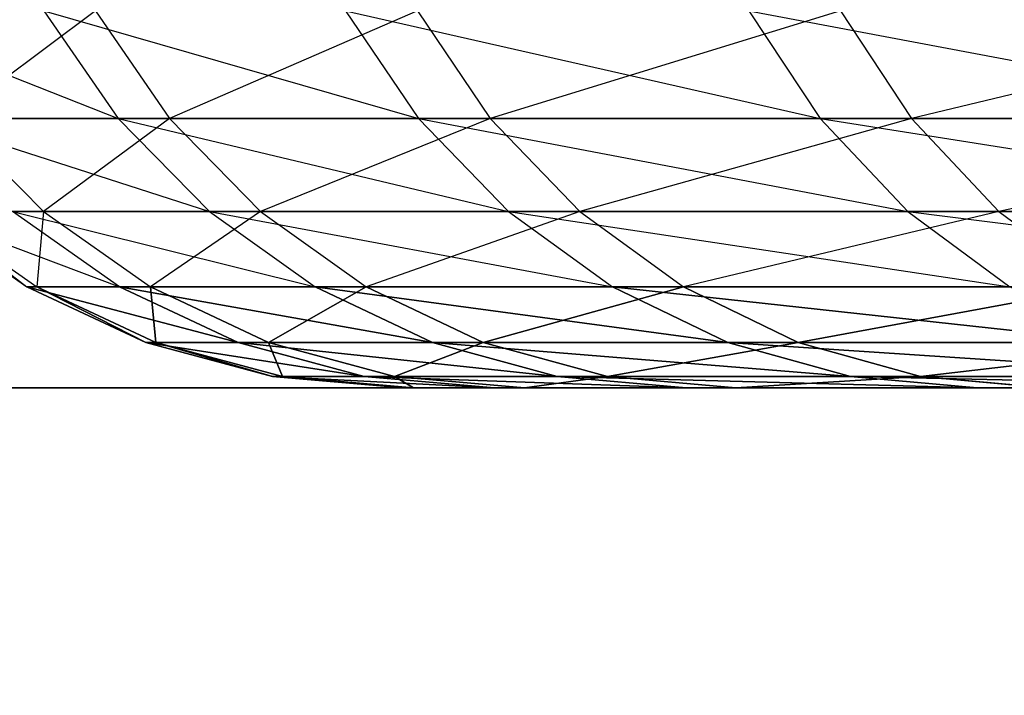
# Model space of a CAD drawing. Header units: centimetres. Extents: x 0.1 to 25.1, y 0.1 to 25.1.
# Tile 349 of 656: x 0.835 to 0.8612, y 24.7168 to 24.7348. Entities that reach past the tile are written whole.
import ezdxf

# ---------------------------------------------------------------- set-up
doc = ezdxf.new("R2010")
doc.units = ezdxf.units.CM
doc.header["$LTSCALE"] = 2.54
doc.layers.get('0').update_dxf_attribs({"true_color": 0xff5454})

# ---------------------------------------------------------------- blocks, each defined once
blk = doc.blocks.new('P__ka _azienkowa 25cm.STL')
at = {"color": 0}
for p, q in [((0.830407, 24.735001, 2.182015), (0.837645, 24.732144, 2.218474)), ((0.837049, 24.735001, 2.03392), (0.833218, 24.732144, 2.070893)), ((0.835677, 24.735001, 2.218831), (0.845619, 24.732144, 2.254646)), ((0.835677, 24.735001, 2.218831), (0.837645, 24.732144, 2.218474)), ((0.837049, 24.735001, 2.03392), (0.839011, 24.732144, 2.034307)), ((0.845593, 24.735001, 1.997725), (0.839011, 24.732144, 2.034307)), ((0.843684, 24.735001, 2.255149), (0.856274, 24.732144, 2.290122)), ((0.843684, 24.735001, 2.255149), (0.845619, 24.732144, 2.254646)), ((0.845593, 24.735001, 1.997725), (0.847521, 24.732144, 1.998256)), ((0.856818, 24.735001, 1.962268), (0.847521, 24.732144, 1.998256)), ((0.854382, 24.735001, 2.290768), (0.869551, 24.732144, 2.324702)), ((0.854382, 24.735001, 2.290768), (0.856274, 24.732144, 2.290122)), ((0.856818, 24.735001, 1.962268), (0.858701, 24.732144, 1.962943)), ((0.870662, 24.735001, 1.92775), (0.858701, 24.732144, 1.962943)), ((0.832396, 24.732144, 2.181806), (0.837645, 24.732144, 2.218474)), ((0.832396, 24.732144, 2.181806), (0.84007, 24.729678, 2.218033)), ((0.839011, 24.732144, 2.034307), (0.833218, 24.732144, 2.070893)), ((0.833218, 24.732144, 2.070893), (0.835666, 24.729678, 2.071187)), ((0.839011, 24.732144, 2.034307), (0.835666, 24.729678, 2.071187)), ((0.837645, 24.732144, 2.218474), (0.845619, 24.732144, 2.254646)), ((0.837645, 24.732144, 2.218474), (0.848005, 24.729678, 2.254026)), ((0.837645, 24.732144, 2.218474), (0.84007, 24.729678, 2.218033)), ((0.847521, 24.732144, 1.998256), (0.839011, 24.732144, 2.034307)), ((0.839011, 24.732144, 2.034307), (0.841429, 24.729678, 2.034783)), ((0.847521, 24.732144, 1.998256), (0.841429, 24.729678, 2.034783)), ((0.845619, 24.732144, 2.254646), (0.856274, 24.732144, 2.290122)), ((0.845619, 24.732144, 2.254646), (0.858607, 24.729678, 2.289325)), ((0.845619, 24.732144, 2.254646), (0.848005, 24.729678, 2.254026)), ((0.858701, 24.732144, 1.962943), (0.847521, 24.732144, 1.998256)), ((0.847521, 24.732144, 1.998256), (0.849897, 24.729678, 1.998912)), ((0.858701, 24.732144, 1.962943), (0.849897, 24.729678, 1.998912)), ((0.856274, 24.732144, 2.290122), (0.869551, 24.732144, 2.324702)), ((0.856274, 24.732144, 2.290122), (0.871818, 24.729678, 2.323733)), ((0.856274, 24.732144, 2.290122), (0.858607, 24.729678, 2.289325)), ((0.872489, 24.732144, 1.928563), (0.858701, 24.732144, 1.962943)), ((0.858701, 24.732144, 1.962943), (0.861022, 24.729678, 1.963774)), ((0.872489, 24.732144, 1.928563), (0.861022, 24.729678, 1.963774)), ((0.832366, 24.729678, 2.144775), (0.837687, 24.727679, 2.18125)), ((0.832366, 24.729678, 2.144775), (0.83522, 24.727679, 2.144689)), ((0.835666, 24.729678, 2.071187), (0.832639, 24.729678, 2.107919)), ((0.832639, 24.729678, 2.107919), (0.83522, 24.727679, 2.144689)), ((0.832639, 24.729678, 2.107919), (0.835492, 24.727679, 2.108047)), ((0.837687, 24.727679, 2.18125), (0.834847, 24.729678, 2.181548)), ((0.834847, 24.729678, 2.181548), (0.84007, 24.729678, 2.218033)), ((0.834847, 24.729678, 2.181548), (0.84288, 24.727679, 2.217523)), ((0.835666, 24.729678, 2.071187), (0.835492, 24.727679, 2.108047)), ((0.841429, 24.729678, 2.034783), (0.835666, 24.729678, 2.071187)), ((0.835666, 24.729678, 2.071187), (0.838501, 24.727679, 2.071527)), ((0.841429, 24.729678, 2.034783), (0.838501, 24.727679, 2.071527)), ((0.84007, 24.729678, 2.218033), (0.848005, 24.729678, 2.254026)), ((0.84007, 24.729678, 2.218033), (0.850769, 24.727679, 2.253307)), ((0.84007, 24.729678, 2.218033), (0.84288, 24.727679, 2.217523)), ((0.849897, 24.729678, 1.998912), (0.841429, 24.729678, 2.034783)), ((0.841429, 24.729678, 2.034783), (0.844231, 24.727679, 2.035335)), ((0.849897, 24.729678, 1.998912), (0.844231, 24.727679, 2.035335)), ((0.848005, 24.729678, 2.254026), (0.858607, 24.729678, 2.289325)), ((0.848005, 24.729678, 2.254026), (0.861309, 24.727679, 2.288402)), ((0.848005, 24.729678, 2.254026), (0.850769, 24.727679, 2.253307)), ((0.861022, 24.729678, 1.963774), (0.849897, 24.729678, 1.998912)), ((0.849897, 24.729678, 1.998912), (0.85265, 24.727679, 1.999672)), ((0.861022, 24.729678, 1.963774), (0.85265, 24.727679, 1.999672)), ((0.858607, 24.729678, 2.289325), (0.871818, 24.729678, 2.323733)), ((0.858607, 24.729678, 2.289325), (0.874443, 24.727679, 2.322611)), ((0.858607, 24.729678, 2.289325), (0.861309, 24.727679, 2.288402)), ((0.874741, 24.729678, 1.929566), (0.861022, 24.729678, 1.963774)), ((0.861022, 24.729678, 1.963774), (0.86371, 24.727679, 1.964737)), ((0.837687, 24.727679, 2.18125), (0.83522, 24.727679, 2.144689)), ((0.83522, 24.727679, 2.144689), (0.84083, 24.726205, 2.180919)), ((0.83522, 24.727679, 2.144689), (0.84083, 24.726205, 2.180919)), ((0.83522, 24.727679, 2.144689), (0.838378, 24.726205, 2.144595)), ((0.83522, 24.727679, 2.144689), (0.838378, 24.726205, 2.144595)), ((0.835492, 24.727679, 2.108047), (0.83522, 24.727679, 2.144689)), ((0.835492, 24.727679, 2.108047), (0.838378, 24.726205, 2.144595)), ((0.835492, 24.727679, 2.108047), (0.838378, 24.726205, 2.144595)), ((0.835492, 24.727679, 2.108047), (0.838648, 24.726205, 2.108189)), ((0.835492, 24.727679, 2.108047), (0.838648, 24.726205, 2.108189)), ((0.838501, 24.727679, 2.071527), (0.835492, 24.727679, 2.108047)), ((0.84083, 24.726205, 2.180919), (0.837687, 24.727679, 2.18125)), ((0.837687, 24.727679, 2.18125), (0.84288, 24.727679, 2.217523)), ((0.837687, 24.727679, 2.18125), (0.845989, 24.726205, 2.216959)), ((0.837687, 24.727679, 2.18125), (0.845989, 24.726205, 2.216959)), ((0.84083, 24.726205, 2.180919), (0.837687, 24.727679, 2.18125)), ((0.838501, 24.727679, 2.071527), (0.838648, 24.726205, 2.108189)), ((0.838501, 24.727679, 2.071527), (0.838648, 24.726205, 2.108189)), ((0.838501, 24.727679, 2.071527), (0.841638, 24.726205, 2.071904)), ((0.838501, 24.727679, 2.071527), (0.841638, 24.726205, 2.071904)), ((0.844231, 24.727679, 2.035335), (0.838501, 24.727679, 2.071527)), ((0.844231, 24.727679, 2.035335), (0.841638, 24.726205, 2.071904)), ((0.844231, 24.727679, 2.035335), (0.841638, 24.726205, 2.071904)), ((0.84288, 24.727679, 2.217523), (0.850769, 24.727679, 2.253307)), ((0.84288, 24.727679, 2.217523), (0.853827, 24.726205, 2.252512)), ((0.84288, 24.727679, 2.217523), (0.853827, 24.726205, 2.252512)), ((0.84288, 24.727679, 2.217523), (0.845989, 24.726205, 2.216959)), ((0.84288, 24.727679, 2.217523), (0.845989, 24.726205, 2.216959)), ((0.844231, 24.727679, 2.035335), (0.847331, 24.726205, 2.035945)), ((0.844231, 24.727679, 2.035335), (0.847331, 24.726205, 2.035945)), ((0.85265, 24.727679, 1.999672), (0.844231, 24.727679, 2.035335)), ((0.85265, 24.727679, 1.999672), (0.847331, 24.726205, 2.035945)), ((0.85265, 24.727679, 1.999672), (0.847331, 24.726205, 2.035945)), ((0.850769, 24.727679, 2.253307), (0.861309, 24.727679, 2.288402)), ((0.850769, 24.727679, 2.253307), (0.864299, 24.726205, 2.28738)), ((0.850769, 24.727679, 2.253307), (0.864299, 24.726205, 2.28738)), ((0.850769, 24.727679, 2.253307), (0.853827, 24.726205, 2.252512)), ((0.850769, 24.727679, 2.253307), (0.853827, 24.726205, 2.252512)), ((0.85265, 24.727679, 1.999672), (0.855696, 24.726205, 2.000512)), ((0.85265, 24.727679, 1.999672), (0.855696, 24.726205, 2.000512)), ((0.86371, 24.727679, 1.964737), (0.85265, 24.727679, 1.999672)), ((0.86371, 24.727679, 1.964737), (0.855696, 24.726205, 2.000512)), ((0.86371, 24.727679, 1.964737), (0.855696, 24.726205, 2.000512)), ((0.84083, 24.726205, 2.180919), (0.838378, 24.726205, 2.144595)), ((0.838378, 24.726205, 2.144595), (0.844179, 24.725304, 2.180567)), ((0.84083, 24.726205, 2.180919), (0.838378, 24.726205, 2.144595)), ((0.838648, 24.726205, 2.108189), (0.838378, 24.726205, 2.144595)), ((0.838378, 24.726205, 2.144595), (0.844179, 24.725304, 2.180567)), ((0.838378, 24.726205, 2.144595), (0.841744, 24.725304, 2.144494)), ((0.838378, 24.726205, 2.144595), (0.841744, 24.725304, 2.144494)), ((0.838648, 24.726205, 2.108189), (0.838378, 24.726205, 2.144595)), ((0.841638, 24.726205, 2.071904), (0.838648, 24.726205, 2.108189)), ((0.838648, 24.726205, 2.108189), (0.841744, 24.725304, 2.144494)), ((0.838648, 24.726205, 2.108189), (0.841744, 24.725304, 2.144494)), ((0.838648, 24.726205, 2.108189), (0.842012, 24.725304, 2.10834)), ((0.838648, 24.726205, 2.108189), (0.842012, 24.725304, 2.10834)), ((0.841638, 24.726205, 2.071904), (0.838648, 24.726205, 2.108189)), ((0.844179, 24.725304, 2.180567), (0.84083, 24.726205, 2.180919)), ((0.84083, 24.726205, 2.180919), (0.845989, 24.726205, 2.216959)), ((0.84083, 24.726205, 2.180919), (0.845989, 24.726205, 2.216959)), ((0.84083, 24.726205, 2.180919), (0.849302, 24.725304, 2.216357)), ((0.84083, 24.726205, 2.180919), (0.849302, 24.725304, 2.216357)), ((0.844179, 24.725304, 2.180567), (0.84083, 24.726205, 2.180919)), ((0.847331, 24.726205, 2.035945), (0.841638, 24.726205, 2.071904)), ((0.841638, 24.726205, 2.071904), (0.842012, 24.725304, 2.10834)), ((0.841638, 24.726205, 2.071904), (0.842012, 24.725304, 2.10834)), ((0.841638, 24.726205, 2.071904), (0.844982, 24.725304, 2.072306)), ((0.841638, 24.726205, 2.071904), (0.844982, 24.725304, 2.072306)), ((0.847331, 24.726205, 2.035945), (0.841638, 24.726205, 2.071904)), ((0.847331, 24.726205, 2.035945), (0.844982, 24.725304, 2.072306)), ((0.847331, 24.726205, 2.035945), (0.844982, 24.725304, 2.072306)), ((0.845989, 24.726205, 2.216959), (0.853827, 24.726205, 2.252512)), ((0.845989, 24.726205, 2.216959), (0.853827, 24.726205, 2.252512)), ((0.845989, 24.726205, 2.216959), (0.857086, 24.725304, 2.251665)), ((0.845989, 24.726205, 2.216959), (0.857086, 24.725304, 2.251665)), ((0.845989, 24.726205, 2.216959), (0.849302, 24.725304, 2.216357)), ((0.845989, 24.726205, 2.216959), (0.849302, 24.725304, 2.216357)), ((0.855696, 24.726205, 2.000512), (0.847331, 24.726205, 2.035945)), ((0.847331, 24.726205, 2.035945), (0.850635, 24.725304, 2.036596)), ((0.847331, 24.726205, 2.035945), (0.850635, 24.725304, 2.036596)), ((0.855696, 24.726205, 2.000512), (0.847331, 24.726205, 2.035945)), ((0.855696, 24.726205, 2.000512), (0.850635, 24.725304, 2.036596)), ((0.855696, 24.726205, 2.000512), (0.850635, 24.725304, 2.036596)), ((0.853827, 24.726205, 2.252512), (0.864299, 24.726205, 2.28738)), ((0.853827, 24.726205, 2.252512), (0.864299, 24.726205, 2.28738)), ((0.853827, 24.726205, 2.252512), (0.867486, 24.725304, 2.286292)), ((0.853827, 24.726205, 2.252512), (0.867486, 24.725304, 2.286292)), ((0.853827, 24.726205, 2.252512), (0.857086, 24.725304, 2.251665)), ((0.853827, 24.726205, 2.252512), (0.857086, 24.725304, 2.251665)), ((0.866685, 24.726205, 1.965803), (0.855696, 24.726205, 2.000512)), ((0.855696, 24.726205, 2.000512), (0.858942, 24.725304, 2.001408)), ((0.855696, 24.726205, 2.000512), (0.858942, 24.725304, 2.001408)), ((0.866685, 24.726205, 1.965803), (0.855696, 24.726205, 2.000512)), ((0.866685, 24.726205, 1.965803), (0.858942, 24.725304, 2.001408)), ((0.866685, 24.726205, 1.965803), (0.858942, 24.725304, 2.001408)), ((0.844179, 24.725304, 2.180567), (0.841744, 24.725304, 2.144494)), ((0.841744, 24.725304, 2.144494), (0.847633, 24.725, 2.180204)), ((0.844179, 24.725304, 2.180567), (0.841744, 24.725304, 2.144494)), ((0.842012, 24.725304, 2.10834), (0.841744, 24.725304, 2.144494)), ((0.841744, 24.725304, 2.144494), (0.847633, 24.725, 2.180204)), ((0.841744, 24.725304, 2.144494), (0.845216, 24.725, 2.14439)), ((0.841744, 24.725304, 2.144494), (0.845216, 24.725, 2.14439)), ((0.842012, 24.725304, 2.10834), (0.841744, 24.725304, 2.144494)), ((0.844982, 24.725304, 2.072306), (0.842012, 24.725304, 2.10834)), ((0.842012, 24.725304, 2.10834), (0.845216, 24.725, 2.14439)), ((0.842012, 24.725304, 2.10834), (0.845216, 24.725, 2.14439)), ((0.842012, 24.725304, 2.10834), (0.845482, 24.725, 2.108495)), ((0.842012, 24.725304, 2.10834), (0.845482, 24.725, 2.108495)), ((0.844982, 24.725304, 2.072306), (0.842012, 24.725304, 2.10834)), ((0.847633, 24.725, 2.180204), (0.844179, 24.725304, 2.180567)), ((0.844179, 24.725304, 2.180567), (0.849302, 24.725304, 2.216357)), ((0.844179, 24.725304, 2.180567), (0.849302, 24.725304, 2.216357)), ((0.844179, 24.725304, 2.180567), (0.852719, 24.725, 2.215737)), ((0.844179, 24.725304, 2.180567), (0.852719, 24.725, 2.215737)), ((0.847633, 24.725, 2.180204), (0.844179, 24.725304, 2.180567)), ((0.850635, 24.725304, 2.036596), (0.844982, 24.725304, 2.072306)), ((0.844982, 24.725304, 2.072306), (0.845482, 24.725, 2.108495)), ((0.844982, 24.725304, 2.072306), (0.845482, 24.725, 2.108495)), ((0.844982, 24.725304, 2.072306), (0.84843, 24.725, 2.072721)), ((0.844982, 24.725304, 2.072306), (0.84843, 24.725, 2.072721)), ((0.850635, 24.725304, 2.036596), (0.844982, 24.725304, 2.072306)), ((0.850635, 24.725304, 2.036596), (0.84843, 24.725, 2.072721)), ((0.850635, 24.725304, 2.036596), (0.84843, 24.725, 2.072721)), ((0.849302, 24.725304, 2.216357), (0.857086, 24.725304, 2.251665)), ((0.849302, 24.725304, 2.216357), (0.857086, 24.725304, 2.251665)), ((0.849302, 24.725304, 2.216357), (0.860447, 24.725, 2.250791)), ((0.849302, 24.725304, 2.216357), (0.860447, 24.725, 2.250791)), ((0.849302, 24.725304, 2.216357), (0.852719, 24.725, 2.215737)), ((0.849302, 24.725304, 2.216357), (0.852719, 24.725, 2.215737)), ((0.858942, 24.725304, 2.001408), (0.850635, 24.725304, 2.036596)), ((0.850635, 24.725304, 2.036596), (0.854043, 24.725, 2.037267)), ((0.850635, 24.725304, 2.036596), (0.854043, 24.725, 2.037267)), ((0.858942, 24.725304, 2.001408), (0.850635, 24.725304, 2.036596)), ((0.858942, 24.725304, 2.001408), (0.854043, 24.725, 2.037267)), ((0.858942, 24.725304, 2.001408), (0.854043, 24.725, 2.037267)), ((0.857086, 24.725304, 2.251665), (0.867486, 24.725304, 2.286292)), ((0.857086, 24.725304, 2.251665), (0.867486, 24.725304, 2.286292)), ((0.857086, 24.725304, 2.251665), (0.870773, 24.725, 2.285169)), ((0.857086, 24.725304, 2.251665), (0.870773, 24.725, 2.285169)), ((0.857086, 24.725304, 2.251665), (0.860447, 24.725, 2.250791)), ((0.857086, 24.725304, 2.251665), (0.860447, 24.725, 2.250791)), ((0.869855, 24.725304, 1.966939), (0.858942, 24.725304, 2.001408)), ((0.858942, 24.725304, 2.001408), (0.86229, 24.725, 2.002331)), ((0.858942, 24.725304, 2.001408), (0.86229, 24.725, 2.002331)), ((0.869855, 24.725304, 1.966939), (0.858942, 24.725304, 2.001408)), ((0.525, 24.725, 0.13), (2.325, 24.725, 0.13)), ((2.325, 24.725, 0.13), (0.525, 24.725, 0.03)), ((2.325, 24.725, 0.13), (0.525, 24.725, 0.03)), ((2.325, 24.725, 0.03), (0.525, 24.725, 0.03)), ((0.525, 24.725, 0.13), (2.325, 24.725, 0.13)), ((2.325, 24.725, 0.03), (0.525, 24.725, 0.03)), ((0.845216, 24.725, 2.14439), (0.847633, 24.725, 2.180204)), ((0.845482, 24.725, 2.108495), (0.845216, 24.725, 2.14439)), ((1.797281, 24.725, 2.044263), (0.845216, 24.725, 2.14439)), ((0.845482, 24.725, 2.108495), (0.845216, 24.725, 2.14439)), ((1.802367, 24.725, 2.079796), (0.845216, 24.725, 2.14439)), ((1.797281, 24.725, 2.044263), (0.845216, 24.725, 2.14439)), ((1.802367, 24.725, 2.079796), (0.845216, 24.725, 2.14439)), ((1.804784, 24.725, 2.11561), (0.845216, 24.725, 2.14439)), ((1.804784, 24.725, 2.11561), (0.845216, 24.725, 2.14439)), ((0.845216, 24.725, 2.14439), (0.847633, 24.725, 2.180204)), ((0.84843, 24.725, 2.072721), (0.845482, 24.725, 2.108495)), ((1.797281, 24.725, 2.044263), (0.845482, 24.725, 2.108495)), ((0.84843, 24.725, 2.072721), (0.845482, 24.725, 2.108495)), ((1.797281, 24.725, 2.044263), (0.845482, 24.725, 2.108495)), ((1.804784, 24.725, 2.11561), (0.847633, 24.725, 2.180204)), ((1.804784, 24.725, 2.11561), (0.847633, 24.725, 2.180204)), ((0.852719, 24.725, 2.215737), (0.847633, 24.725, 2.180204)), ((0.852719, 24.725, 2.215737), (0.847633, 24.725, 2.180204)), ((0.854043, 24.725, 2.037267), (0.84843, 24.725, 2.072721)), ((0.84843, 24.725, 2.072721), (1.797281, 24.725, 2.044263)), ((0.854043, 24.725, 2.037267), (0.84843, 24.725, 2.072721)), ((0.84843, 24.725, 2.072721), (1.797281, 24.725, 2.044263)), ((1.804784, 24.725, 2.11561), (0.852719, 24.725, 2.215737)), ((0.860447, 24.725, 2.250791), (0.852719, 24.725, 2.215737)), ((1.804784, 24.725, 2.11561), (0.852719, 24.725, 2.215737)), ((0.860447, 24.725, 2.250791), (0.852719, 24.725, 2.215737)), ((0.86229, 24.725, 2.002331), (0.854043, 24.725, 2.037267)), ((0.854043, 24.725, 2.037267), (1.797281, 24.725, 2.044263)), ((0.854043, 24.725, 2.037267), (1.797281, 24.725, 2.044263)), ((0.86229, 24.725, 2.002331), (0.854043, 24.725, 2.037267)), ((0.870773, 24.725, 2.285169), (0.860447, 24.725, 2.250791)), ((0.860447, 24.725, 2.250791), (1.804784, 24.725, 2.11561)), ((0.860447, 24.725, 2.250791), (1.804784, 24.725, 2.11561)), ((0.870773, 24.725, 2.285169), (0.860447, 24.725, 2.250791))]:
    blk.add_line(p, q, dxfattribs=at)
mesh = blk.add_polyface(dxfattribs=at)
corners = [(24.925, 24.925, 1.53), (0.325, 23.725, 1.53), (24.925, 23.725, 1.53)]
mesh.append_faces([[corners[k] for k in face] for face in [(0, 1, 2)]], dxfattribs={"color": 0})
mesh = blk.add_polyface(dxfattribs=at)
corners = [(24.925, 24.925, 1.53), (0.325, 24.925, 1.53), (0.325, 23.725, 1.53)]
mesh.append_faces([[corners[k] for k in face] for face in [(0, 1, 2)]], dxfattribs={"color": 0})
mesh = blk.add_polyface(dxfattribs=at)
corners = [(24.925, 24.925, 1.43), (0.325, 23.725, 1.43), (0.325, 24.925, 1.43)]
mesh.append_faces([[corners[k] for k in face] for face in [(0, 1, 2)]], dxfattribs={"color": 0})
mesh = blk.add_polyface(dxfattribs=at)
corners = [(24.925, 23.725, 1.43), (0.325, 23.725, 1.43), (24.925, 24.925, 1.43)]
mesh.append_faces([[corners[k] for k in face] for face in [(0, 1, 2)]], dxfattribs={"color": 0})
mesh = blk.add_polyface(dxfattribs=at)
corners = [(2.564545, 2.843548, 3.03), (0.325, 24.925, 3.03), (2.530551, 2.795, 3.03)]
mesh.append_faces([[corners[k] for k in face] for face in [(0, 1, 2)]], dxfattribs={"color": 0})
mesh = blk.add_polyface(dxfattribs=at)
corners = [(2.606452, 2.885455, 3.03), (0.325, 24.925, 3.03), (2.564545, 2.843548, 3.03)]
mesh.append_faces([[corners[k] for k in face] for face in [(0, 1, 2)]], dxfattribs={"color": 0})
mesh = blk.add_polyface(dxfattribs=at)
corners = [(2.655, 2.919448, 3.03), (0.325, 24.925, 3.03), (2.606452, 2.885455, 3.03)]
mesh.append_faces([[corners[k] for k in face] for face in [(0, 1, 2)]], dxfattribs={"color": 0})
mesh = blk.add_polyface(dxfattribs=at)
corners = [(2.708713, 2.944496, 3.03), (0.325, 24.925, 3.03), (2.655, 2.919448, 3.03)]
mesh.append_faces([[corners[k] for k in face] for face in [(0, 1, 2)]], dxfattribs={"color": 0})
mesh = blk.add_polyface(dxfattribs=at)
corners = [(2.490165, 2.68404, 3.03), (0.325, 24.925, 3.03), (0.325, 0.325, 3.03)]
mesh.append_faces([[corners[k] for k in face] for face in [(0, 1, 2)]], dxfattribs={"color": 0})
mesh = blk.add_polyface(dxfattribs=at)
corners = [(2.505504, 2.741287, 3.03), (0.325, 24.925, 3.03), (2.490165, 2.68404, 3.03)]
mesh.append_faces([[corners[k] for k in face] for face in [(0, 1, 2)]], dxfattribs={"color": 0})
mesh = blk.add_polyface(dxfattribs=at)
corners = [(2.530551, 2.795, 3.03), (0.325, 24.925, 3.03), (2.505504, 2.741287, 3.03)]
mesh.append_faces([[corners[k] for k in face] for face in [(0, 1, 2)]], dxfattribs={"color": 0})
mesh = blk.add_polyface(dxfattribs=at)
corners = [(2.76596, 2.959835, 3.03), (0.325, 24.925, 3.03), (2.708713, 2.944496, 3.03)]
mesh.append_faces([[corners[k] for k in face] for face in [(0, 1, 2)]], dxfattribs={"color": 0})
mesh = blk.add_polyface(dxfattribs=at)
corners = [(2.825, 2.965, 3.03), (0.325, 24.925, 3.03), (2.76596, 2.959835, 3.03)]
mesh.append_faces([[corners[k] for k in face] for face in [(0, 1, 2)]], dxfattribs={"color": 0})
mesh = blk.add_polyface(dxfattribs=at)
corners = [(24.925, 24.925, 3.03), (0.325, 24.925, 3.03), (2.825, 2.965, 3.03)]
mesh.append_faces([[corners[k] for k in face] for face in [(0, 1, 2)]], dxfattribs={"color": 0})
mesh = blk.add_polyface(dxfattribs=at)
corners = [(2.76596, 2.959835, 2.93), (2.708713, 2.944496, 2.93), (0.325, 24.925, 2.93)]
mesh.append_faces([[corners[k] for k in face] for face in [(0, 1, 2)]], dxfattribs={"color": 0})
mesh = blk.add_polyface(dxfattribs=at)
corners = [(2.825, 2.965, 2.93), (2.76596, 2.959835, 2.93), (0.325, 24.925, 2.93)]
mesh.append_faces([[corners[k] for k in face] for face in [(0, 1, 2)]], dxfattribs={"color": 0})
mesh = blk.add_polyface(dxfattribs=at)
corners = [(2.564545, 2.843548, 2.93), (2.530551, 2.795, 2.93), (0.325, 24.925, 2.93)]
mesh.append_faces([[corners[k] for k in face] for face in [(0, 1, 2)]], dxfattribs={"color": 0})
mesh = blk.add_polyface(dxfattribs=at)
corners = [(2.530551, 2.795, 2.93), (2.505504, 2.741287, 2.93), (0.325, 24.925, 2.93)]
mesh.append_faces([[corners[k] for k in face] for face in [(0, 1, 2)]], dxfattribs={"color": 0})
mesh = blk.add_polyface(dxfattribs=at)
corners = [(2.505504, 2.741287, 2.93), (0.325, 0.325, 2.93), (0.325, 24.925, 2.93)]
mesh.append_faces([[corners[k] for k in face] for face in [(0, 1, 2)]], dxfattribs={"color": 0})
mesh = blk.add_polyface(dxfattribs=at)
corners = [(2.708713, 2.944496, 2.93), (2.655, 2.919448, 2.93), (0.325, 24.925, 2.93)]
mesh.append_faces([[corners[k] for k in face] for face in [(0, 1, 2)]], dxfattribs={"color": 0})
mesh = blk.add_polyface(dxfattribs=at)
corners = [(2.655, 2.919448, 2.93), (2.606452, 2.885455, 2.93), (0.325, 24.925, 2.93)]
mesh.append_faces([[corners[k] for k in face] for face in [(0, 1, 2)]], dxfattribs={"color": 0})
mesh = blk.add_polyface(dxfattribs=at)
corners = [(2.606452, 2.885455, 2.93), (2.564545, 2.843548, 2.93), (0.325, 24.925, 2.93)]
mesh.append_faces([[corners[k] for k in face] for face in [(0, 1, 2)]], dxfattribs={"color": 0})
mesh = blk.add_polyface(dxfattribs=at)
corners = [(24.925, 24.925, 2.93), (2.941286, 2.944496, 2.93), (0.325, 24.925, 2.93)]
mesh.append_faces([[corners[k] for k in face] for face in [(0, 1, 2)]], dxfattribs={"color": 0})
mesh = blk.add_polyface(dxfattribs=at)
corners = [(2.941286, 2.944496, 2.93), (2.88404, 2.959835, 2.93), (0.325, 24.925, 2.93)]
mesh.append_faces([[corners[k] for k in face] for face in [(0, 1, 2)]], dxfattribs={"color": 0})
mesh = blk.add_polyface(dxfattribs=at)
corners = [(2.88404, 2.959835, 2.93), (2.825, 2.965, 2.93), (0.325, 24.925, 2.93)]
mesh.append_faces([[corners[k] for k in face] for face in [(0, 1, 2)]], dxfattribs={"color": 0})
mesh = blk.add_polyface(dxfattribs=at)
corners = [(0.837687, 24.727679, 2.18125), (0.83522, 24.727679, 2.144689), (0.84083, 24.726205, 2.180919)]
mesh.append_faces([[corners[k] for k in face] for face in [(0, 1, 2)]], dxfattribs={"color": 0})
mesh = blk.add_polyface(dxfattribs=at)
corners = [(0.84083, 24.726205, 2.180919), (0.83522, 24.727679, 2.144689), (0.838378, 24.726205, 2.144595)]
mesh.append_faces([[corners[k] for k in face] for face in [(0, 1, 2)]], dxfattribs={"color": 0})
mesh = blk.add_polyface(dxfattribs=at)
corners = [(0.83522, 24.727679, 2.144689), (0.835492, 24.727679, 2.108047), (0.838378, 24.726205, 2.144595)]
mesh.append_faces([[corners[k] for k in face] for face in [(0, 1, 2)]], dxfattribs={"color": 0})
mesh = blk.add_polyface(dxfattribs=at)
corners = [(0.838378, 24.726205, 2.144595), (0.835492, 24.727679, 2.108047), (0.838648, 24.726205, 2.108189)]
mesh.append_faces([[corners[k] for k in face] for face in [(0, 1, 2)]], dxfattribs={"color": 0})
mesh = blk.add_polyface(dxfattribs=at)
corners = [(0.838648, 24.726205, 2.108189), (0.835492, 24.727679, 2.108047), (0.838501, 24.727679, 2.071527)]
mesh.append_faces([[corners[k] for k in face] for face in [(0, 1, 2)]], dxfattribs={"color": 0})
mesh = blk.add_polyface(dxfattribs=at)
corners = [(0.84288, 24.727679, 2.217523), (0.837687, 24.727679, 2.18125), (0.845989, 24.726205, 2.216959)]
mesh.append_faces([[corners[k] for k in face] for face in [(0, 1, 2)]], dxfattribs={"color": 0})
mesh = blk.add_polyface(dxfattribs=at)
corners = [(0.845989, 24.726205, 2.216959), (0.837687, 24.727679, 2.18125), (0.84083, 24.726205, 2.180919)]
mesh.append_faces([[corners[k] for k in face] for face in [(0, 1, 2)]], dxfattribs={"color": 0})
mesh = blk.add_polyface(dxfattribs=at)
corners = [(0.838648, 24.726205, 2.108189), (0.838501, 24.727679, 2.071527), (0.841638, 24.726205, 2.071904)]
mesh.append_faces([[corners[k] for k in face] for face in [(0, 1, 2)]], dxfattribs={"color": 0})
mesh = blk.add_polyface(dxfattribs=at)
corners = [(0.841638, 24.726205, 2.071904), (0.838501, 24.727679, 2.071527), (0.844231, 24.727679, 2.035335)]
mesh.append_faces([[corners[k] for k in face] for face in [(0, 1, 2)]], dxfattribs={"color": 0})
mesh = blk.add_polyface(dxfattribs=at)
corners = [(0.841638, 24.726205, 2.071904), (0.844231, 24.727679, 2.035335), (0.847331, 24.726205, 2.035945)]
mesh.append_faces([[corners[k] for k in face] for face in [(0, 1, 2)]], dxfattribs={"color": 0})
mesh = blk.add_polyface(dxfattribs=at)
corners = [(0.850769, 24.727679, 2.253307), (0.84288, 24.727679, 2.217523), (0.853827, 24.726205, 2.252512)]
mesh.append_faces([[corners[k] for k in face] for face in [(0, 1, 2)]], dxfattribs={"color": 0})
mesh = blk.add_polyface(dxfattribs=at)
corners = [(0.853827, 24.726205, 2.252512), (0.84288, 24.727679, 2.217523), (0.845989, 24.726205, 2.216959)]
mesh.append_faces([[corners[k] for k in face] for face in [(0, 1, 2)]], dxfattribs={"color": 0})
mesh = blk.add_polyface(dxfattribs=at)
corners = [(0.847331, 24.726205, 2.035945), (0.844231, 24.727679, 2.035335), (0.85265, 24.727679, 1.999672)]
mesh.append_faces([[corners[k] for k in face] for face in [(0, 1, 2)]], dxfattribs={"color": 0})
mesh = blk.add_polyface(dxfattribs=at)
corners = [(0.847331, 24.726205, 2.035945), (0.85265, 24.727679, 1.999672), (0.855696, 24.726205, 2.000512)]
mesh.append_faces([[corners[k] for k in face] for face in [(0, 1, 2)]], dxfattribs={"color": 0})
mesh = blk.add_polyface(dxfattribs=at)
corners = [(0.861309, 24.727679, 2.288402), (0.850769, 24.727679, 2.253307), (0.864299, 24.726205, 2.28738)]
mesh.append_faces([[corners[k] for k in face] for face in [(0, 1, 2)]], dxfattribs={"color": 0})
mesh = blk.add_polyface(dxfattribs=at)
corners = [(0.864299, 24.726205, 2.28738), (0.850769, 24.727679, 2.253307), (0.853827, 24.726205, 2.252512)]
mesh.append_faces([[corners[k] for k in face] for face in [(0, 1, 2)]], dxfattribs={"color": 0})
mesh = blk.add_polyface(dxfattribs=at)
corners = [(0.855696, 24.726205, 2.000512), (0.85265, 24.727679, 1.999672), (0.86371, 24.727679, 1.964737)]
mesh.append_faces([[corners[k] for k in face] for face in [(0, 1, 2)]], dxfattribs={"color": 0})
mesh = blk.add_polyface(dxfattribs=at)
corners = [(0.855696, 24.726205, 2.000512), (0.86371, 24.727679, 1.964737), (0.866685, 24.726205, 1.965803)]
mesh.append_faces([[corners[k] for k in face] for face in [(0, 1, 2)]], dxfattribs={"color": 0})
mesh = blk.add_polyface(dxfattribs=at)
corners = [(0.84083, 24.726205, 2.180919), (0.838378, 24.726205, 2.144595), (0.844179, 24.725304, 2.180567)]
mesh.append_faces([[corners[k] for k in face] for face in [(0, 1, 2)]], dxfattribs={"color": 0})
mesh = blk.add_polyface(dxfattribs=at)
corners = [(0.844179, 24.725304, 2.180567), (0.838378, 24.726205, 2.144595), (0.841744, 24.725304, 2.144494)]
mesh.append_faces([[corners[k] for k in face] for face in [(0, 1, 2)]], dxfattribs={"color": 0})
mesh = blk.add_polyface(dxfattribs=at)
corners = [(0.838378, 24.726205, 2.144595), (0.838648, 24.726205, 2.108189), (0.841744, 24.725304, 2.144494)]
mesh.append_faces([[corners[k] for k in face] for face in [(0, 1, 2)]], dxfattribs={"color": 0})
mesh = blk.add_polyface(dxfattribs=at)
corners = [(0.841744, 24.725304, 2.144494), (0.838648, 24.726205, 2.108189), (0.842012, 24.725304, 2.10834)]
mesh.append_faces([[corners[k] for k in face] for face in [(0, 1, 2)]], dxfattribs={"color": 0})
mesh = blk.add_polyface(dxfattribs=at)
corners = [(0.842012, 24.725304, 2.10834), (0.838648, 24.726205, 2.108189), (0.841638, 24.726205, 2.071904)]
mesh.append_faces([[corners[k] for k in face] for face in [(0, 1, 2)]], dxfattribs={"color": 0})
mesh = blk.add_polyface(dxfattribs=at)
corners = [(0.845989, 24.726205, 2.216959), (0.84083, 24.726205, 2.180919), (0.849302, 24.725304, 2.216357)]
mesh.append_faces([[corners[k] for k in face] for face in [(0, 1, 2)]], dxfattribs={"color": 0})
mesh = blk.add_polyface(dxfattribs=at)
corners = [(0.849302, 24.725304, 2.216357), (0.84083, 24.726205, 2.180919), (0.844179, 24.725304, 2.180567)]
mesh.append_faces([[corners[k] for k in face] for face in [(0, 1, 2)]], dxfattribs={"color": 0})
mesh = blk.add_polyface(dxfattribs=at)
corners = [(0.842012, 24.725304, 2.10834), (0.841638, 24.726205, 2.071904), (0.844982, 24.725304, 2.072306)]
mesh.append_faces([[corners[k] for k in face] for face in [(0, 1, 2)]], dxfattribs={"color": 0})
mesh = blk.add_polyface(dxfattribs=at)
corners = [(0.844982, 24.725304, 2.072306), (0.841638, 24.726205, 2.071904), (0.847331, 24.726205, 2.035945)]
mesh.append_faces([[corners[k] for k in face] for face in [(0, 1, 2)]], dxfattribs={"color": 0})
mesh = blk.add_polyface(dxfattribs=at)
corners = [(0.844982, 24.725304, 2.072306), (0.847331, 24.726205, 2.035945), (0.850635, 24.725304, 2.036596)]
mesh.append_faces([[corners[k] for k in face] for face in [(0, 1, 2)]], dxfattribs={"color": 0})
mesh = blk.add_polyface(dxfattribs=at)
corners = [(0.853827, 24.726205, 2.252512), (0.845989, 24.726205, 2.216959), (0.857086, 24.725304, 2.251665)]
mesh.append_faces([[corners[k] for k in face] for face in [(0, 1, 2)]], dxfattribs={"color": 0})
mesh = blk.add_polyface(dxfattribs=at)
corners = [(0.857086, 24.725304, 2.251665), (0.845989, 24.726205, 2.216959), (0.849302, 24.725304, 2.216357)]
mesh.append_faces([[corners[k] for k in face] for face in [(0, 1, 2)]], dxfattribs={"color": 0})
mesh = blk.add_polyface(dxfattribs=at)
corners = [(0.850635, 24.725304, 2.036596), (0.847331, 24.726205, 2.035945), (0.855696, 24.726205, 2.000512)]
mesh.append_faces([[corners[k] for k in face] for face in [(0, 1, 2)]], dxfattribs={"color": 0})
mesh = blk.add_polyface(dxfattribs=at)
corners = [(0.850635, 24.725304, 2.036596), (0.855696, 24.726205, 2.000512), (0.858942, 24.725304, 2.001408)]
mesh.append_faces([[corners[k] for k in face] for face in [(0, 1, 2)]], dxfattribs={"color": 0})
mesh = blk.add_polyface(dxfattribs=at)
corners = [(0.864299, 24.726205, 2.28738), (0.853827, 24.726205, 2.252512), (0.867486, 24.725304, 2.286292)]
mesh.append_faces([[corners[k] for k in face] for face in [(0, 1, 2)]], dxfattribs={"color": 0})
mesh = blk.add_polyface(dxfattribs=at)
corners = [(0.867486, 24.725304, 2.286292), (0.853827, 24.726205, 2.252512), (0.857086, 24.725304, 2.251665)]
mesh.append_faces([[corners[k] for k in face] for face in [(0, 1, 2)]], dxfattribs={"color": 0})
mesh = blk.add_polyface(dxfattribs=at)
corners = [(0.858942, 24.725304, 2.001408), (0.855696, 24.726205, 2.000512), (0.866685, 24.726205, 1.965803)]
mesh.append_faces([[corners[k] for k in face] for face in [(0, 1, 2)]], dxfattribs={"color": 0})
mesh = blk.add_polyface(dxfattribs=at)
corners = [(0.858942, 24.725304, 2.001408), (0.866685, 24.726205, 1.965803), (0.869855, 24.725304, 1.966939)]
mesh.append_faces([[corners[k] for k in face] for face in [(0, 1, 2)]], dxfattribs={"color": 0})
mesh = blk.add_polyface(dxfattribs=at)
corners = [(0.844179, 24.725304, 2.180567), (0.841744, 24.725304, 2.144494), (0.847633, 24.725, 2.180204)]
mesh.append_faces([[corners[k] for k in face] for face in [(0, 1, 2)]], dxfattribs={"color": 0})
mesh = blk.add_polyface(dxfattribs=at)
corners = [(0.847633, 24.725, 2.180204), (0.841744, 24.725304, 2.144494), (0.845216, 24.725, 2.14439)]
mesh.append_faces([[corners[k] for k in face] for face in [(0, 1, 2)]], dxfattribs={"color": 0})
mesh = blk.add_polyface(dxfattribs=at)
corners = [(0.841744, 24.725304, 2.144494), (0.842012, 24.725304, 2.10834), (0.845216, 24.725, 2.14439)]
mesh.append_faces([[corners[k] for k in face] for face in [(0, 1, 2)]], dxfattribs={"color": 0})
mesh = blk.add_polyface(dxfattribs=at)
corners = [(0.845216, 24.725, 2.14439), (0.842012, 24.725304, 2.10834), (0.845482, 24.725, 2.108495)]
mesh.append_faces([[corners[k] for k in face] for face in [(0, 1, 2)]], dxfattribs={"color": 0})
mesh = blk.add_polyface(dxfattribs=at)
corners = [(0.845482, 24.725, 2.108495), (0.842012, 24.725304, 2.10834), (0.844982, 24.725304, 2.072306)]
mesh.append_faces([[corners[k] for k in face] for face in [(0, 1, 2)]], dxfattribs={"color": 0})
mesh = blk.add_polyface(dxfattribs=at)
corners = [(0.849302, 24.725304, 2.216357), (0.844179, 24.725304, 2.180567), (0.852719, 24.725, 2.215737)]
mesh.append_faces([[corners[k] for k in face] for face in [(0, 1, 2)]], dxfattribs={"color": 0})
mesh = blk.add_polyface(dxfattribs=at)
corners = [(0.852719, 24.725, 2.215737), (0.844179, 24.725304, 2.180567), (0.847633, 24.725, 2.180204)]
mesh.append_faces([[corners[k] for k in face] for face in [(0, 1, 2)]], dxfattribs={"color": 0})
mesh = blk.add_polyface(dxfattribs=at)
corners = [(0.845482, 24.725, 2.108495), (0.844982, 24.725304, 2.072306), (0.84843, 24.725, 2.072721)]
mesh.append_faces([[corners[k] for k in face] for face in [(0, 1, 2)]], dxfattribs={"color": 0})
mesh = blk.add_polyface(dxfattribs=at)
corners = [(0.84843, 24.725, 2.072721), (0.844982, 24.725304, 2.072306), (0.850635, 24.725304, 2.036596)]
mesh.append_faces([[corners[k] for k in face] for face in [(0, 1, 2)]], dxfattribs={"color": 0})
mesh = blk.add_polyface(dxfattribs=at)
corners = [(0.84843, 24.725, 2.072721), (0.850635, 24.725304, 2.036596), (0.854043, 24.725, 2.037267)]
mesh.append_faces([[corners[k] for k in face] for face in [(0, 1, 2)]], dxfattribs={"color": 0})
mesh = blk.add_polyface(dxfattribs=at)
corners = [(0.857086, 24.725304, 2.251665), (0.849302, 24.725304, 2.216357), (0.860447, 24.725, 2.250791)]
mesh.append_faces([[corners[k] for k in face] for face in [(0, 1, 2)]], dxfattribs={"color": 0})
mesh = blk.add_polyface(dxfattribs=at)
corners = [(0.860447, 24.725, 2.250791), (0.849302, 24.725304, 2.216357), (0.852719, 24.725, 2.215737)]
mesh.append_faces([[corners[k] for k in face] for face in [(0, 1, 2)]], dxfattribs={"color": 0})
mesh = blk.add_polyface(dxfattribs=at)
corners = [(0.854043, 24.725, 2.037267), (0.850635, 24.725304, 2.036596), (0.858942, 24.725304, 2.001408)]
mesh.append_faces([[corners[k] for k in face] for face in [(0, 1, 2)]], dxfattribs={"color": 0})
mesh = blk.add_polyface(dxfattribs=at)
corners = [(0.854043, 24.725, 2.037267), (0.858942, 24.725304, 2.001408), (0.86229, 24.725, 2.002331)]
mesh.append_faces([[corners[k] for k in face] for face in [(0, 1, 2)]], dxfattribs={"color": 0})
mesh = blk.add_polyface(dxfattribs=at)
corners = [(0.867486, 24.725304, 2.286292), (0.857086, 24.725304, 2.251665), (0.870773, 24.725, 2.285169)]
mesh.append_faces([[corners[k] for k in face] for face in [(0, 1, 2)]], dxfattribs={"color": 0})
mesh = blk.add_polyface(dxfattribs=at)
corners = [(0.870773, 24.725, 2.285169), (0.857086, 24.725304, 2.251665), (0.860447, 24.725, 2.250791)]
mesh.append_faces([[corners[k] for k in face] for face in [(0, 1, 2)]], dxfattribs={"color": 0})
mesh = blk.add_polyface(dxfattribs=at)
corners = [(0.86229, 24.725, 2.002331), (0.858942, 24.725304, 2.001408), (0.869855, 24.725304, 1.966939)]
mesh.append_faces([[corners[k] for k in face] for face in [(0, 1, 2)]], dxfattribs={"color": 0})
mesh = blk.add_polyface(dxfattribs=at)
corners = [(2.525, 23.725, 0.13), (2.325, 24.725, 0.13), (0.325, 23.725, 0.13)]
mesh.append_faces([[corners[k] for k in face] for face in [(0, 1, 2)]], dxfattribs={"color": 0})
mesh = blk.add_polyface(dxfattribs=at)
corners = [(2.325, 24.725, 0.13), (0.525, 24.725, 0.13), (0.325, 23.725, 0.13)]
mesh.append_faces([[corners[k] for k in face] for face in [(0, 1, 2)]], dxfattribs={"color": 0})
mesh = blk.add_polyface(dxfattribs=at)
corners = [(2.525, 24.525, 0.03), (0.325, 24.525, 0.03), (0.525, 24.725, 0.03)]
mesh.append_faces([[corners[k] for k in face] for face in [(0, 1, 2)]], dxfattribs={"color": 0})
mesh = blk.add_polyface(dxfattribs=at)
corners = [(2.325, 24.725, 0.13), (0.525, 24.725, 0.03), (0.525, 24.725, 0.13)]
mesh.append_faces([[corners[k] for k in face] for face in [(0, 1, 2)]], dxfattribs={"color": 0})
mesh = blk.add_polyface(dxfattribs=at)
corners = [(2.325, 24.725, 0.13), (2.325, 24.725, 0.03), (0.525, 24.725, 0.03)]
mesh.append_faces([[corners[k] for k in face] for face in [(0, 1, 2)]], dxfattribs={"color": 0})
mesh = blk.add_polyface(dxfattribs=at)
corners = [(2.525, 24.525, 0.03), (0.525, 24.725, 0.03), (2.325, 24.725, 0.03)]
mesh.append_faces([[corners[k] for k in face] for face in [(0, 1, 2)]], dxfattribs={"color": 0})
mesh = blk.add_polyface(dxfattribs=at)
corners = [(0.845216, 24.725, 2.14439), (0.845482, 24.725, 2.108495), (1.797281, 24.725, 2.044263)]
mesh.append_faces([[corners[k] for k in face] for face in [(0, 1, 2)]], dxfattribs={"color": 0})
mesh = blk.add_polyface(dxfattribs=at)
corners = [(0.845216, 24.725, 2.14439), (1.797281, 24.725, 2.044263), (1.802367, 24.725, 2.079796)]
mesh.append_faces([[corners[k] for k in face] for face in [(0, 1, 2)]], dxfattribs={"color": 0})
mesh = blk.add_polyface(dxfattribs=at)
corners = [(0.845216, 24.725, 2.14439), (1.802367, 24.725, 2.079796), (1.804784, 24.725, 2.11561)]
mesh.append_faces([[corners[k] for k in face] for face in [(0, 1, 2)]], dxfattribs={"color": 0})
mesh = blk.add_polyface(dxfattribs=at)
corners = [(0.847633, 24.725, 2.180204), (0.845216, 24.725, 2.14439), (1.804784, 24.725, 2.11561)]
mesh.append_faces([[corners[k] for k in face] for face in [(0, 1, 2)]], dxfattribs={"color": 0})
mesh = blk.add_polyface(dxfattribs=at)
corners = [(0.845482, 24.725, 2.108495), (0.84843, 24.725, 2.072721), (1.797281, 24.725, 2.044263)]
mesh.append_faces([[corners[k] for k in face] for face in [(0, 1, 2)]], dxfattribs={"color": 0})
mesh = blk.add_polyface(dxfattribs=at)
corners = [(0.852719, 24.725, 2.215737), (0.847633, 24.725, 2.180204), (1.804784, 24.725, 2.11561)]
mesh.append_faces([[corners[k] for k in face] for face in [(0, 1, 2)]], dxfattribs={"color": 0})
mesh = blk.add_polyface(dxfattribs=at)
corners = [(0.84843, 24.725, 2.072721), (0.854043, 24.725, 2.037267), (1.797281, 24.725, 2.044263)]
mesh.append_faces([[corners[k] for k in face] for face in [(0, 1, 2)]], dxfattribs={"color": 0})
mesh = blk.add_polyface(dxfattribs=at)
corners = [(0.860447, 24.725, 2.250791), (0.852719, 24.725, 2.215737), (1.804784, 24.725, 2.11561)]
mesh.append_faces([[corners[k] for k in face] for face in [(0, 1, 2)]], dxfattribs={"color": 0})
mesh = blk.add_polyface(dxfattribs=at)
corners = [(1.797281, 24.725, 2.044263), (0.854043, 24.725, 2.037267), (0.86229, 24.725, 2.002331)]
mesh.append_faces([[corners[k] for k in face] for face in [(0, 1, 2)]], dxfattribs={"color": 0})
mesh = blk.add_polyface(dxfattribs=at)
corners = [(0.870773, 24.725, 2.285169), (0.860447, 24.725, 2.250791), (1.804784, 24.725, 2.11561)]
mesh.append_faces([[corners[k] for k in face] for face in [(0, 1, 2)]], dxfattribs={"color": 0})

msp = doc.modelspace()

# ---------------------------------------------------------------- block references
at = {"color": 0}
msp.add_blockref('P__ka _azienkowa 25cm.STL', (0, 0), dxfattribs=at)

doc.saveas('drawing.dxf')
